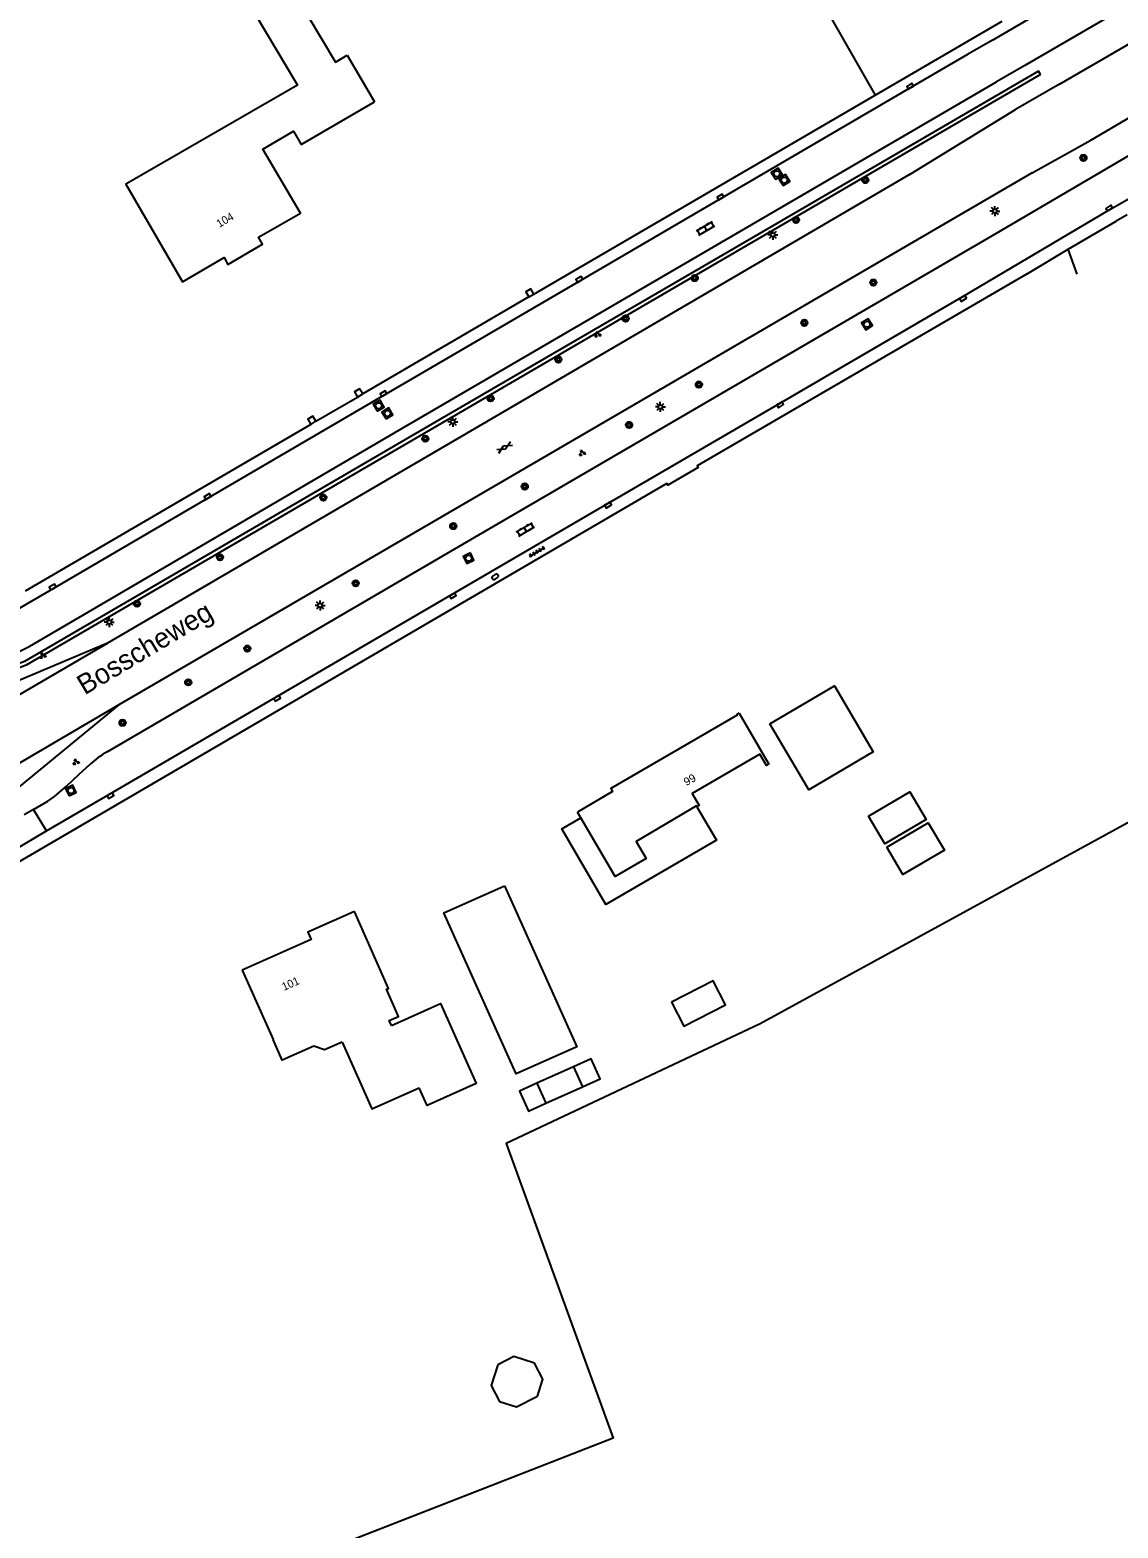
# Model space of a CAD drawing. Extents: x 135999 to 138000, y 396000 to 398501.
# Drawn here: x 136876.9 to 137012.8, y 397795.7 to 397982.9 of the extents above; entities that cross this region are included whole.
import ezdxf

# ---------------------------------------------------------------- set-up
doc = ezdxf.new("R2010")
doc.units = 0
for name, color, linetype in [('gg-afsc-draadraster', 7, 'Continuous'), ('gg-afsc-lijn draadraster', 7, 'Continuous'), ('gg-afsc-muur', 7, 'Continuous'), ('gg-anno-huisnummerreeks BGT', 7, 'Continuous'), ('gg-anno-openbare ruimte label', 7, 'Continuous'), ('gg-bbg-gedigitaliseerde bebouwing', 7, 'Continuous'), ('gg-bbg-gedigitaliseerde bijgebouw', 7, 'Continuous'), ('gg-bbg-hoofdgebouw', 7, 'Continuous'), ('gg-bbg-luifel en loopbrug', 7, 'Continuous'), ('gg-knt-onverhard', 7, 'Continuous'), ('gg-knt-verharding', 7, 'Continuous'), ('gg-knt-verharding nz', 7, 'Continuous'), ('gt-grn-groengrens', 7, 'Continuous'), ('gt-symb-boom', 7, 'Continuous'), ('gt-symb-brandkraan', 7, 'Continuous'), ('gt-symb-gesloten verharding', 7, 'Continuous'), ('gt-symb-groenvak', 7, 'Continuous'), ('gt-symb-klinker verharding', 7, 'Continuous'), ('gt-symb-kolk', 7, 'Continuous'), ('gt-symb-lichtmast', 7, 'Continuous'), ('gt-symb-rioolschacht', 7, 'Continuous'), ('gt-symb-tegel verharding', 7, 'Continuous'), ('gx-grn-maaiveld', 7, 'Continuous')]:
    doc.layers.add(name, color=color, linetype=linetype)

# ---------------------------------------------------------------- blocks, each defined once
blk = doc.blocks.new('gt0-BOOM')
at = {"layer": 'gt-symb-boom'}
for radius in [0.4, 0.2]:
    blk.add_circle((0, 0), radius, dxfattribs=at)
blk = doc.blocks.new('gt0-KOLK')
at = {"layer": 'gt-symb-kolk'}
blk.add_lwpolyline([(0, 0), (0.38, 0), (0.38, 0.4), (-0.38, 0.4), (-0.38, 0), (0, 0)], dxfattribs=at)
blk = doc.blocks.new('gt0-KL1')
at = {"layer": 'gt-symb-klinker verharding'}
for p, q in [((-1.15, 0.3), (1.15, 0.3)), ((-1, -0.3), (-1, 0.3)), ((-0.5, 0.3), (-0.5, 0.45)), ((0, -0.3), (0, 0.3)), ((0.5, 0.3), (0.5, 0.45)), ((1, -0.3), (1, 0.3)), ((-1.15, -0.3), (1.15, -0.3)), ((-0.5, -0.45), (-0.5, -0.3)), ((0.5, -0.45), (0.5, -0.3))]:
    blk.add_line(p, q, dxfattribs=at)
blk = doc.blocks.new('gt0-LMAST')
at = {"layer": 'gt-symb-lichtmast'}
for p, q in [((-0.18, 0.17), (-0.45, 0.44)), ((-0.01, 0.25), (-0.01, 0.62)), ((0.17, 0.17), (0.44, 0.44)), ((-0.26, 0), (-0.63, 0)), ((-0.18, -0.18), (-0.45, -0.45)), ((-0.01, -0.25), (-0.01, -0.63)), ((0.44, -0.45), (0.17, -0.18)), ((0.24, 0), (0.62, 0))]:
    blk.add_line(p, q, dxfattribs=at)
blk.add_circle((-0.01, 0), 0.25, dxfattribs=at)
blk = doc.blocks.new('gt0-RS')
at = {"layer": 'gt-symb-rioolschacht'}
blk.add_lwpolyline([(-0.5, -0.5), (0.5, -0.5), (0.5, 0.5), (-0.5, 0.5)], close=True, dxfattribs=at)
blk.add_circle((0, 0), 0.375, dxfattribs=at)
blk = doc.blocks.new('gt0-GRVAK')
at = {"layer": 'gt-symb-groenvak'}
for p, q in [((-0.11, 0.19), (-0.23, 0.24)), ((-0.18, 0.15), (0.09, 0.15)), ((-0.09, 0.21), (-0.16, 0.32)), ((-0.05, 0.21), (-0.05, 0.39)), ((0, 0.21), (0.06, 0.32)), ((0.02, 0.19), (0.13, 0.24)), ((0.26, -0.05), (0.2, 0.06)), ((0.3, -0.05), (0.3, 0.13)), ((0.35, -0.05), (0.41, 0.06)), ((-0.24, -0.23), (-0.36, -0.18)), ((-0.32, -0.26), (-0.05, -0.26)), ((-0.23, -0.21), (-0.29, -0.1)), ((-0.18, -0.2), (-0.18, -0.02)), ((-0.14, -0.21), (-0.07, -0.1)), ((-0.12, -0.23), (0, -0.18)), ((0.24, -0.07), (0.12, -0.02)), ((0.17, -0.11), (0.44, -0.11)), ((0.37, -0.07), (0.49, -0.02))]:
    blk.add_line(p, q, dxfattribs=at)
blk = doc.blocks.new('gt0-BR')
at = {"layer": 'gt-symb-brandkraan'}
for centre, radius, start, end in [((-0.24, 0), 0.206, 107.5669, 252.4331), ((0.6, -2.66), 3, 106.892, 107.5669), ((0, -0.69), 0.938, 73.108, 106.892), ((-0.6, -2.66), 3, 72.4331, 73.108), ((0.24, 0), 0.206, 287.567, 72.4331), ((0.6, 2.66), 3, 252.4331, 253.108), ((0, 0.69), 0.938, 253.108, 286.8921), ((-0.6, 2.66), 3, 286.8921, 287.567)]:
    blk.add_arc(centre, radius, start, end, dxfattribs=at)
blk = doc.blocks.new('gt0-TEG1')
at = {"layer": 'gt-symb-tegel verharding'}
for p, q in [((-1.12, 0), (1.13, 0)), ((-0.9, -0.25), (-0.9, 0.25)), ((-0.45, -0.25), (-0.45, 0.25)), ((0, -0.25), (0, 0.25)), ((0.45, -0.25), (0.45, 0.25)), ((0.9, -0.25), (0.9, 0.25))]:
    blk.add_line(p, q, dxfattribs=at)
blk = doc.blocks.new('gt0-GESVH1')
at = {"layer": 'gt-symb-gesloten verharding'}
for p, q in [((-0.99, -0.26), (0.01, 0.24)), ((0.01, -0.26), (-0.99, 0.24)), ((0.01, 0.24), (1.01, -0.26)), ((1.01, 0.24), (0.01, -0.26))]:
    blk.add_line(p, q, dxfattribs=at)

msp = doc.modelspace()

# ---------------------------------------------------------------- linework, layer by layer
at = {"layer": 'gg-afsc-draadraster'}
msp.add_lwpolyline([(136754.09, 398110.98), (136774.73, 398064.82), (136801.74, 398007.67), (136810.87, 397988.33), (136822.23, 397958.8), (136854.17, 397976.8), (136874.96, 397988.93), (136870.2, 398000.15), (136903.59, 398011.32), (136902.53, 398013.44), (136950.55, 398029.18), (136958.18, 398017.28), (136982.47, 397974.74)], dxfattribs=at)
at = {"layer": 'gg-afsc-lijn draadraster'}
msp.add_lwpolyline([(137027.29, 397891.06), (136968.08, 397858.69), (136936.36, 397843.73), (136949.73, 397806.92), (136916.34, 397793.87)], dxfattribs=at)
at = {"layer": 'gg-afsc-muur'}
for p, q in [((136939.18, 397949.52), (136918.44, 397937.4)), ((136939.18, 397949.52), (136939.82, 397949.88)), ((136917.79, 397937.02), (136918.44, 397937.4)), ((136911.95, 397933.6), (136876.28, 397912.74)), ((136911.95, 397933.6), (136912.6, 397933.99))]:
    msp.add_line(p, q, dxfattribs=at)
for points in [[(136939.82, 397949.88), (136939.46, 397950.53), (136938.82, 397950.18), (136939.18, 397949.52)], [(136918.44, 397937.4), (136918.05, 397938.05), (136917.41, 397937.66), (136917.79, 397937.02)], [(136912.6, 397933.99), (136912.21, 397934.63), (136911.57, 397934.24), (136911.95, 397933.6)]]:
    msp.add_lwpolyline(points, dxfattribs=at)
at = {"layer": 'gg-bbg-gedigitaliseerde bebouwing'}
for p, q in [((136945.67, 397884.44), (136945.26, 397885.14)), ((136903.36, 397865.39), (136907.23, 397856.72))]:
    msp.add_line(p, q, dxfattribs=at)
for points in [[(136909.77, 397987.7), (136905.01, 397984.87), (136910.29, 397975.99), (136888.83, 397963.62), (136895.91, 397951.43)], [(136909.77, 397987.7), (136915.03, 397978.87), (136916.51, 397979.73)], [(136965.47, 397897.53), (136969.18, 397891.15), (136968.88, 397890.98), (136968.05, 397892.41)], [(136968.05, 397892.41), (136959.6, 397887.49), (136960.47, 397885.99), (136960.19, 397885.82)], [(136960.19, 397885.82), (136960.13, 397885.92), (136952.62, 397881.49), (136953.87, 397879.37), (136949.98, 397877.09), (136945.67, 397884.44)], [(136922.04, 397858.49), (136921.76, 397859.11), (136922.91, 397859.62), (136921.41, 397863.01), (136921.65, 397863.12), (136917.39, 397872.72)], [(136922.04, 397858.49), (136928.17, 397861.23), (136932.63, 397851.24), (136926.48, 397848.49), (136925.5, 397850.71)], [(136915.85, 397856.42), (136913.68, 397855.45), (136912.33, 397855.91), (136908.38, 397854.14), (136907.23, 397856.72)], [(136915.85, 397856.42), (136919.56, 397848.07), (136925.5, 397850.71)]]:
    msp.add_lwpolyline(points, dxfattribs=at)
at = {"layer": 'gg-bbg-gedigitaliseerde bijgebouw'}
for p, q in [((136944.77, 397853.32), (136940.21, 397851.28)), ((136944.77, 397853.32), (136945.89, 397850.83)), ((136940.21, 397851.28), (136941.33, 397848.78)), ((136941.33, 397848.78), (136945.89, 397850.83))]:
    msp.add_line(p, q, dxfattribs=at)
for points in [[(136981.64, 397884.63), (136986.8, 397887.68), (136988.84, 397884.24), (136983.67, 397881.19), (136981.64, 397884.63)], [(136983.91, 397880.78), (136989.08, 397883.83), (136991.11, 397880.39), (136985.94, 397877.34), (136983.91, 397880.78)], [(136936.15, 397875.94), (136945.18, 397855.83), (136937.62, 397852.43), (136928.59, 397872.55), (136936.15, 397875.94)], [(136935.31, 397816.1), (136934.49, 397813.51), (136935.52, 397811.51), (136937.66, 397810.83), (136940.26, 397812.16)], [(136940.26, 397812.16), (136940.95, 397814.3), (136939.91, 397816.31), (136937.32, 397817.14), (136935.31, 397816.1)]]:
    msp.add_lwpolyline(points, dxfattribs=at)
at = {"layer": 'gg-bbg-hoofdgebouw'}
msp.add_line((136916.51, 397979.73), (136919.92, 397973.91), dxfattribs=at)
for points in [[(136895.91, 397951.43), (136901.12, 397954.46), (136901.59, 397953.58), (136905.92, 397956.1), (136905.41, 397956.98), (136910.65, 397959.98), (136905.94, 397967.99), (136909.78, 397970.25), (136910.76, 397968.58), (136919.92, 397973.91)], [(136965.47, 397897.53), (136965.16, 397897.36), (136965.21, 397897.25), (136949.43, 397888.1), (136949.66, 397887.71), (136945.26, 397885.14)], [(136917.39, 397872.72), (136911.56, 397870.13), (136911.98, 397869.24), (136903.36, 397865.39)]]:
    msp.add_lwpolyline(points, dxfattribs=at)
at = {"layer": 'gg-bbg-luifel en loopbrug'}
for points in [[(136969.3, 397896.18), (136977.37, 397900.94), (136982.23, 397892.7), (136974.17, 397887.94), (136969.3, 397896.18)], [(136960.19, 397885.82), (136962.66, 397881.63), (136948.8, 397873.61), (136943.31, 397883.08), (136945.67, 397884.44)], [(136957, 397861.4), (136958.54, 397858.39), (136963.75, 397861.07), (136962.21, 397864.07), (136957, 397861.4)], [(136945.89, 397850.83), (136948.09, 397851.81), (136946.97, 397854.31), (136944.77, 397853.32)], [(136940.21, 397851.28), (136938.02, 397850.29), (136939.14, 397847.8), (136941.33, 397848.78)]]:
    msp.add_lwpolyline(points, dxfattribs=at)
at = {"layer": 'gg-knt-onverhard'}
msp.add_line((137007.72, 397952.38), (137006.58, 397955.5), dxfattribs=at)
at = {"layer": 'gg-knt-verharding'}
for p, q in [((136982.47, 397974.74), (136998.34, 397983.99)), ((137005.49, 397976.13), (137017.54, 397983.09)), ((137005.49, 397976.13), (137000, 397972.93)), ((137009.39, 397969.12), (137022.31, 397976.72)), ((136939.82, 397949.88), (136982.47, 397974.74)), ((136986.82, 397964.87), (137000, 397972.93)), ((137002.07, 397965.02), (137009.39, 397969.12)), ((137006.58, 397955.5), (137012.57, 397958.98)), ((137013.96, 397959.79), (137012.57, 397958.98)), ((137001.47, 397952.43), (137006.58, 397955.5)), ((136912.6, 397933.99), (136917.79, 397937.02)), ((136886.53, 397906.26), (136870.96, 397899.68)), ((136877.29, 397885.46), (136876.15, 397884.8)), ((136878.92, 397882.79), (136877.29, 397885.46))]:
    msp.add_line(p, q, dxfattribs=at)
for points in [[(136997.14, 397981.6), (137003.62, 397985.38), (137010.04, 397989.07), (137016.92, 397993.06)], [(137022.28, 397989.75), (137021.83, 397990.46), (137015.75, 397986.95), (137001.18, 397978.43), (136997.64, 397976.4)], [(136997.14, 397981.6), (136993.99, 397979.83), (136986.93, 397975.68), (136945.61, 397951.54), (136921.13, 397937.27), (136899.16, 397924.41), (136879.79, 397913.1), (136864.82, 397904.39)], [(136876.86, 397905.89), (136923.54, 397933.2), (136973.35, 397962.26), (136997.64, 397976.4)], [(136997.63, 397957.51), (137015.17, 397967.78), (137027.41, 397974.96)], [(136993.43, 397949.56), (137011.8, 397960.45), (137025.15, 397968.09), (137029.01, 397970.34)], [(136986.82, 397964.87), (136929.71, 397931.48), (136886.53, 397906.26)], [(137002.07, 397965.02), (136937.12, 397927.19), (136887.97, 397898.54)], [(136886.5, 397892.69), (136930.43, 397918.33), (136997.63, 397957.51)], [(137001.47, 397952.43), (136960.22, 397928.41), (136960.34, 397928.21), (136956.55, 397926), (136956.43, 397926.2), (136870.7, 397876.16), (136811.79, 397841.75)], [(136878.92, 397882.79), (136886.82, 397887.38), (136948.99, 397923.68), (136970.5, 397936.22), (136993.43, 397949.56)], [(136887.97, 397898.54), (136874.85, 397887.77), (136874.54, 397887.58)], [(136877.29, 397885.46), (136879.11, 397886.53), (136879.93, 397887.12), (136881.44, 397888.4), (136882.96, 397889.84), (136884.37, 397891.13)], [(136862.57, 397873.24), (136870.47, 397877.82), (136878.92, 397882.79)]]:
    msp.add_lwpolyline(points, dxfattribs=at)
for centre, radius, start, end in [((136866.35, 397925.2), 21.98, 284.6788, 298.5678), ((136894.18, 397879.98), 14.85, 121.1359, 131.3462)]:
    msp.add_arc(centre, radius, start, end, dxfattribs=at)
at = {"layer": 'gg-knt-verharding nz'}
for p, q in [((136836.03, 397876.79), (136886.53, 397906.26)), ((136887.97, 397898.54), (136840.94, 397871.05))]:
    msp.add_line(p, q, dxfattribs=at)
at = {"layer": 'gt-grn-groengrens'}
for points in [[(137003.12, 397977.32), (137002.87, 397977.75), (136964.7, 397955.5), (136927.57, 397933.92), (136876.18, 397903.98), (136870.14, 397901.65)], [(137003.12, 397977.32), (136964.95, 397955.07), (136927.82, 397933.48), (136876.4, 397903.52), (136870.33, 397901.19)]]:
    msp.add_lwpolyline(points, dxfattribs=at)
at = {"layer": 'gx-grn-maaiveld'}
for p, q in [((137027.29, 397891.06), (136968.08, 397858.69)), ((136968.08, 397858.69), (136936.36, 397843.73)), ((136936.36, 397843.73), (136949.73, 397806.92)), ((136949.73, 397806.92), (136917.92, 397794.49))]:
    msp.add_line(p, q, dxfattribs=at)

# ---------------------------------------------------------------- block references
at = {"layer": 'gt-symb-boom'}
for p in [(137008.48, 397966.9), (136981.23, 397964.13), (136972.57, 397959.14), (136959.92, 397951.88), (136982.24, 397951.32), (136951.28, 397946.83), (136973.61, 397946.29), (136942.88, 397941.71), (136960.44, 397938.57), (136934.41, 397936.85), (136926.26, 397931.81), (136951.72, 397933.53), (136913.52, 397924.45), (136938.68, 397925.84), (136929.75, 397920.89), (136900.6, 397916.99), (136917.56, 397913.74), (136890.24, 397911.19), (136904.02, 397905.58), (136896.64, 397901.36), (136888.43, 397896.31)]:
    msp.add_blockref('gt0-BOOM', p, dxfattribs=at)
at = {"layer": 'gt-symb-brandkraan', "rotation": -150.2053827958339}
msp.add_blockref('gt0-BR', (136934.98, 397914.55), dxfattribs=at)
at = {"layer": 'gt-symb-gesloten verharding', "rotation": 30.206934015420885}
msp.add_blockref('gt0-GESVH1', (136936.15, 397930.71), dxfattribs=at)
at = {"layer": 'gt-symb-groenvak'}
for p in [(136947.78, 397944.83), (136945.84, 397930.02), (136878.43, 397904.69), (136882.59, 397891.4)]:
    msp.add_blockref('gt0-GRVAK', p, dxfattribs=at)
at = {"layer": 'gt-symb-klinker verharding'}
for p, rotation in [((136961.28, 397958.1), 30.12860023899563), ((136938.77, 397920.47), 30.07902587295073)]:
    msp.add_blockref('gt0-KL1', p, dxfattribs=dict(at, rotation=rotation))
at = {"layer": 'gt-symb-kolk'}
for p, rotation in [((136986.93, 397975.68), 30.334805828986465), ((136963.24, 397961.84), 30.334805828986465), ((137011.8, 397960.45), 31.258485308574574), ((136945.61, 397951.54), 30.256437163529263), ((136993.34, 397949.51), -149.79306598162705), ((136921.13, 397937.27), 30.334805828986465), ((136970.5, 397936.22), -149.79306598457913), ((136899.16, 397924.41), 30.334805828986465), ((136948.99, 397923.68), -149.7435628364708), ((136879.79, 397913.1), 30.334805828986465), ((136929.6, 397912.36), -149.7435628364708), ((136907.64, 397899.54), -149.74356283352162), ((136886.82, 397887.38), -149.79306598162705)]:
    msp.add_blockref('gt0-KOLK', p, dxfattribs=dict(at, rotation=rotation))
at = {"layer": 'gt-symb-lichtmast'}
for p in [(136997.43, 397960.26), (136969.69, 397957.29), (136955.63, 397935.78), (136929.7, 397933.93), (136913.12, 397910.98), (136886.78, 397908.9)]:
    msp.add_blockref('gt0-LMAST', p, dxfattribs=at)
at = {"layer": 'gt-symb-rioolschacht'}
for p, rotation in [((136970.18, 397964.91), 33.16559930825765), ((136971.11, 397964.12), 32.211897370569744), ((136981.44, 397946.12), -148.04322917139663), ((136920.43, 397935.93), 29.87282104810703), ((136921.53, 397934.97), 30.718190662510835), ((136931.67, 397916.87), -154.408575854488), ((136881.98, 397887.84), 26.872538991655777)]:
    msp.add_blockref('gt0-RS', p, dxfattribs=dict(at, rotation=rotation))
at = {"layer": 'gt-symb-tegel verharding', "rotation": 30.00072778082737}
msp.add_blockref('gt0-TEG1', (136940.23, 397917.67), dxfattribs=at)

# ---------------------------------------------------------------- texts
at = {"layer": 'gg-anno-huisnummerreeks BGT'}
for s, rotation, p in [('104', 30.1, (136900.51, 397958.15)), ('99', 30.1, (136958.9, 397888.39)), ('101', 24.1, (136908.6, 397862.8))]:
    msp.add_text(s, height=1, rotation=rotation, dxfattribs=at).set_placement(p)
at = {"layer": 'gg-anno-openbare ruimte label'}
msp.add_text('Bosscheweg', height=2.5, rotation=30.9, dxfattribs=at).set_placement((136883.7, 397899.72))

doc.saveas('drawing.dxf')
